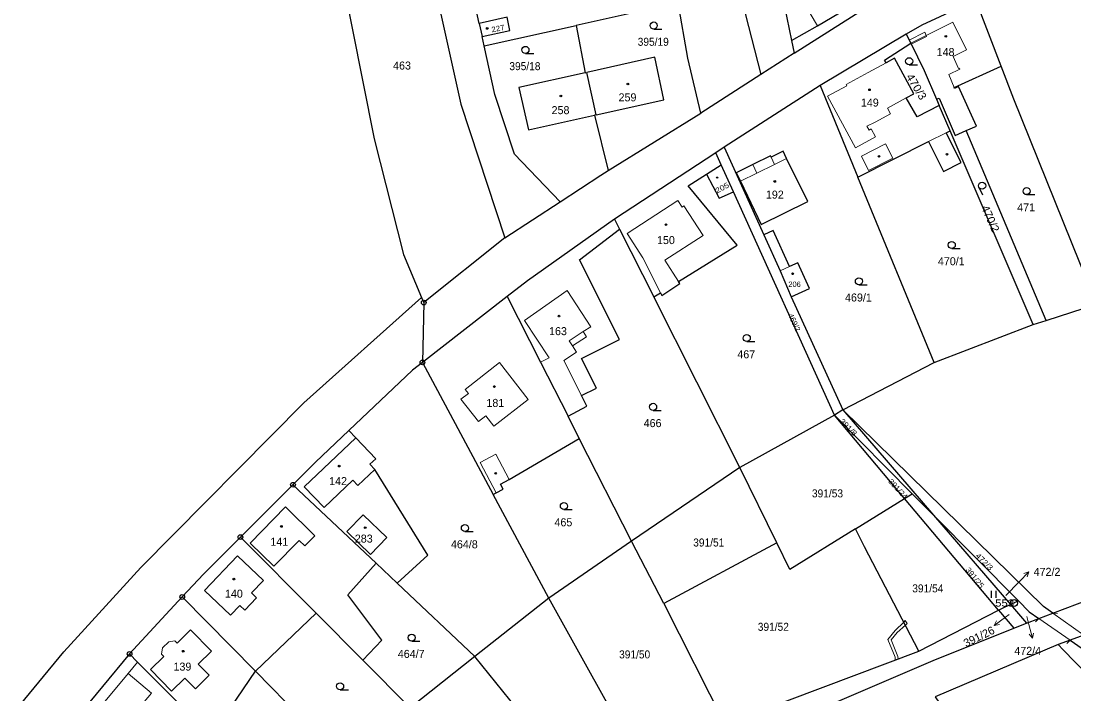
# Model space of a CAD drawing. Extents: x -758887 to -754328, y -1031688 to -1029144.
# Drawn here: x -756855.4 to -756631.8, y -1030469.1 to -1030326.2 of the extents above; entities that cross this region are included whole.
import ezdxf
from ezdxf.enums import TextEntityAlignment as Align

# ---------------------------------------------------------------- set-up
doc = ezdxf.new("R2010")
doc.units = 0
doc.header["$LTSCALE"] = 0.68
for name, color, linetype, lineweight in [('1', 7, 'Continuous', 25), ('13', 7, 'Continuous', 13), ('3', 7, 'Continuous', 25), ('4', 7, 'Continuous', 13), ('5', 7, 'Continuous', 25), ('7', 7, 'Continuous', 13), ('8', 7, 'Continuous', 25)]:
    doc.layers.add(name, color=color, linetype=linetype, lineweight=lineweight)
doc.layers.add('2', color=7, linetype='Continuous')

msp = doc.modelspace()

# ---------------------------------------------------------------- linework, layer by layer
at = {"layer": '1'}
for p, q in [((-756758.16, -1030326.71), (-756763.37, -1030303.17)), ((-756647.29, -1030335.79), (-756652.67, -1030321.7)), ((-756758.16, -1030326.71), (-756757.54, -1030329.5)), ((-756757.1, -1030331.48), (-756737.58, -1030327.16)), ((-756691.79, -1030330.38), (-756691.23, -1030333.05)), ((-756667.44, -1030329.04), (-756685.72, -1030339.88)), ((-756691.23, -1030333.05), (-756698.31, -1030337.6)), ((-756665.86, -1030341.68), (-756669.93, -1030334.13)), ((-756735.61, -1030337.21), (-756735.27, -1030337.14)), ((-756733.31, -1030346.13), (-756735.27, -1030337.14)), ((-756698.31, -1030337.6), (-756711.05, -1030345.79)), ((-756685.72, -1030339.88), (-756677.72, -1030359.34)), ((-756661.01, -1030342.83), (-756660.46, -1030342.59)), ((-756661.01, -1030342.83), (-756660.43, -1030344.18)), ((-756660.46, -1030342.59), (-756657.06, -1030350.53)), ((-756733.31, -1030346.13), (-756733.63, -1030346.19)), ((-756733.63, -1030346.19), (-756730.76, -1030357.97)), ((-756730.76, -1030357.97), (-756711.05, -1030345.79)), ((-756658.15, -1030349.51), (-756660.43, -1030344.18)), ((-756637.77, -1030389.78), (-756654.72, -1030349.48)), ((-756706.11, -1030353.03), (-756707.89, -1030354.19)), ((-756707.89, -1030354.19), (-756729.41, -1030368.26)), ((-756704.15, -1030362.48), (-756706.75, -1030356.74)), ((-756682.71, -1030409.92), (-756704.15, -1030362.48)), ((-756752.66, -1030372.24), (-756769.91, -1030385.99)), ((-756752.17, -1030384.73), (-756770.18, -1030398.7)), ((-756769.91, -1030385.99), (-756770.18, -1030398.7)), ((-756702.77, -1030421.02), (-756721.08, -1030384.77)), ((-756770.18, -1030398.7), (-756755.16, -1030426.72)), ((-756680.91, -1030408.78), (-756682.71, -1030409.92)), ((-756680.91, -1030408.78), (-756661.67, -1030431.14)), ((-756682.71, -1030409.92), (-756702.77, -1030421.02)), ((-756725.82, -1030436.67), (-756736.88, -1030414.87)), ((-756743.37, -1030448.74), (-756755.16, -1030426.72)), ((-756661.67, -1030431.14), (-756666.18, -1030426.59)), ((-756792.78, -1030451.94), (-756808.83, -1030435.79)), ((-756759.07, -1030461.12), (-756775.58, -1030445.54)), ((-756821.2, -1030448.51), (-756832.39, -1030460.6)), ((-756805.65, -1030464.28), (-756821.2, -1030448.51)), ((-756661.73, -1030462.01), (-756644.64, -1030455.15)), ((-756632.64, -1030457.69), (-756635.21, -1030458.62)), ((-756772.83, -1030472.01), (-756782.87, -1030461.9)), ((-756786.36, -1030483.83), (-756805.65, -1030464.28))]:
    msp.add_line(p, q, dxfattribs=at)
for points in [[(-756790.01, -1030238.31), (-756789.64, -1030241.53), (-756779.71, -1030240.4), (-756774.11, -1030289.39), (-756762.04, -1030343.84), (-756752.66, -1030372.24), (-756740.95, -1030364.58)], [(-756792.27, -1030291.7), (-756780.45, -1030351.21), (-756774.23, -1030375.78), (-756770.36, -1030384.93), (-756769.91, -1030385.99)], [(-756704.22, -1030305.53), (-756702.27, -1030322.12), (-756698.31, -1030337.6)], [(-756693.84, -1030314.92), (-756693.32, -1030323.11), (-756691.79, -1030330.38)], [(-756691.23, -1030333.05), (-756669, -1030318.91), (-756663.55, -1030316.2)], [(-756691.79, -1030330.38), (-756686.33, -1030327.22), (-756678.54, -1030322.6), (-756676.61, -1030321.45)], [(-756652.67, -1030321.7), (-756664.14, -1030327.08), (-756667.44, -1030329.04), (-756666.51, -1030330.91)], [(-756715.91, -1030322.36), (-756737.58, -1030327.16), (-756735.61, -1030337.21)], [(-756711.05, -1030345.79), (-756713.81, -1030334.1), (-756715.91, -1030322.36)], [(-756757.54, -1030329.5), (-756751.61, -1030328.23), (-756752.21, -1030325.42), (-756758.16, -1030326.71)], [(-756740.95, -1030364.58), (-756750.62, -1030354.47), (-756754.8, -1030341.85), (-756757.1, -1030331.48), (-756757.54, -1030329.5)], [(-756669.93, -1030334.13), (-756671.73, -1030335.11), (-756672.07, -1030334.52), (-756666.51, -1030330.91)], [(-756666.51, -1030330.91), (-756663.63, -1030336.73), (-756661.01, -1030342.83)], [(-756733.31, -1030346.13), (-756718.9, -1030342.94), (-756720.84, -1030333.91), (-756735.27, -1030337.14)], [(-756735.61, -1030337.21), (-756749.69, -1030340.36), (-756747.69, -1030349.32), (-756733.63, -1030346.19)], [(-756657.21, -1030340.54), (-756657.29, -1030340.33), (-756647.29, -1030335.79)], [(-756627.05, -1030386.32), (-756644.61, -1030342.81), (-756647.29, -1030335.79)], [(-756685.72, -1030339.88), (-756706.11, -1030353.03), (-756697.71, -1030371.6)], [(-756660.43, -1030344.18), (-756665.1, -1030346.59), (-756667.44, -1030342.54), (-756665.86, -1030341.68)], [(-756652.55, -1030348.51), (-756656.35, -1030340.14), (-756657.21, -1030340.54)], [(-756657.06, -1030350.53), (-756654.72, -1030349.48), (-756652.55, -1030348.51)], [(-756677.72, -1030359.34), (-756662.71, -1030351.8), (-756659.52, -1030358.14), (-756655.81, -1030356.28), (-756659, -1030349.94), (-756658.15, -1030349.51)], [(-756661.54, -1030398.7), (-756640.51, -1030390.66), (-756658.15, -1030349.51)], [(-756721.08, -1030384.77), (-756719.67, -1030383.9), (-756719.38, -1030384.47), (-756715.52, -1030381.97), (-756715.8, -1030381.53), (-756703.37, -1030373.83), (-756713.74, -1030361.2), (-756709.87, -1030358.73), (-756706.75, -1030356.74), (-756707.89, -1030354.19)], [(-756740.95, -1030364.58), (-756732.28, -1030358.91), (-756730.76, -1030357.97)], [(-756709.87, -1030358.73), (-756707.21, -1030363.86), (-756704.15, -1030362.48)], [(-756691.87, -1030384.77), (-756680.91, -1030408.78), (-756661.54, -1030398.7), (-756677.72, -1030359.34)], [(-756729.41, -1030368.26), (-756747.88, -1030381.4), (-756752.17, -1030384.73)], [(-756729.41, -1030368.26), (-756728.31, -1030370.44), (-756721.08, -1030384.77)], [(-756736.41, -1030405.76), (-756733.24, -1030404.16), (-756736.4, -1030397.9), (-756728.32, -1030393.82), (-756736.85, -1030376.93), (-756728.31, -1030370.44)], [(-756691.87, -1030384.77), (-756688, -1030383.02), (-756690.47, -1030377.55), (-756692.25, -1030378.35), (-756695.71, -1030370.7), (-756697.71, -1030371.6)], [(-756697.71, -1030371.6), (-756694.25, -1030379.26), (-756691.87, -1030384.77)], [(-757172.48, -1030761.99), (-757165.16, -1030751.81), (-757152.13, -1030736.25), (-757134.35, -1030719.37), (-757113.96, -1030707.3), (-757080.59, -1030692.2), (-757054.32, -1030678.02), (-757030.25, -1030661.2), (-756989.04, -1030625.89), (-756971.08, -1030607.26), (-756957.3, -1030592.11), (-756925.24, -1030554.85), (-756883.2, -1030504.8), (-756846.36, -1030460.12), (-756829.98, -1030442.25), (-756795.41, -1030407.31), (-756770.36, -1030384.93)], [(-756752.17, -1030384.73), (-756745.12, -1030398.64), (-756739.28, -1030410.14), (-756735.28, -1030407.99), (-756736.41, -1030405.76)], [(-756640.51, -1030390.66), (-756637.77, -1030389.78), (-756627.05, -1030386.32)], [(-756770.18, -1030398.7), (-756772.33, -1030400.38), (-756785.8, -1030413.15)], [(-756636.32, -1030451.94), (-756586.53, -1030433.11), (-756539.13, -1030403.35)], [(-756636.32, -1030451.94), (-756638.28, -1030450.55), (-756680.91, -1030408.78)], [(-756755.16, -1030426.72), (-756754.55, -1030426.39), (-756753.04, -1030425.6), (-756753.6, -1030424.54), (-756751.75, -1030423.56), (-756736.88, -1030414.87), (-756739.28, -1030410.14)], [(-756678.25, -1030434.07), (-756667.82, -1030427.61), (-756682.71, -1030409.92)], [(-756667.82, -1030427.61), (-756666.18, -1030426.59), (-756682.71, -1030409.92)], [(-756785.8, -1030413.15), (-756792.87, -1030419.86), (-756797.68, -1030424.67)], [(-756775.58, -1030445.54), (-756769.03, -1030439.66), (-756780.32, -1030421.41), (-756781.35, -1030420.32), (-756780.12, -1030419.15), (-756784.31, -1030414.72), (-756785.8, -1030413.15)], [(-756694.91, -1030437.03), (-756702.77, -1030421.02), (-756725.82, -1030436.67)], [(-756780.01, -1030441.35), (-756797.68, -1030424.67), (-756808.83, -1030435.79)], [(-756664.79, -1030459.98), (-756647.85, -1030451.34), (-756667.82, -1030427.61)], [(-756643.63, -1030449.34), (-756661.67, -1030431.14), (-756645.34, -1030450.12)], [(-756808.83, -1030435.79), (-756816.69, -1030443.64), (-756821.2, -1030448.51)], [(-756678.25, -1030434.07), (-756692.14, -1030442.68), (-756694.91, -1030437.03), (-756718.94, -1030449.91), (-756705.96, -1030475.51), (-756664.79, -1030459.98)], [(-756664.79, -1030459.98), (-756676.29, -1030437.84), (-756678.25, -1030434.07)], [(-756718.94, -1030449.91), (-756725.82, -1030436.67), (-756743.37, -1030448.74)], [(-756782.87, -1030461.9), (-756778.79, -1030457.71), (-756786.04, -1030448.03), (-756780.01, -1030441.35), (-756775.58, -1030445.54)], [(-756750.76, -1030495.5), (-756736.74, -1030488.74), (-756723.97, -1030483.63), (-756743.37, -1030448.74), (-756759.07, -1030461.12)], [(-756647.85, -1030451.34), (-756646.44, -1030450.62), (-756645.34, -1030450.12)], [(-756647.85, -1030451.34), (-756644.64, -1030455.15), (-756641.94, -1030454.07)], [(-756645.34, -1030450.12), (-756644.44, -1030449.71), (-756643.63, -1030449.34)], [(-756645.34, -1030450.12), (-756641.94, -1030454.07), (-756639.3, -1030453.07)], [(-756643.63, -1030449.34), (-756641.32, -1030451.67), (-756639.3, -1030453.07), (-756636.32, -1030451.94)], [(-756805.65, -1030464.28), (-756792.78, -1030451.94), (-756782.87, -1030461.9)], [(-756629.71, -1030456.63), (-756632.64, -1030457.69), (-756618.06, -1030467.83)], [(-756832.39, -1030460.6), (-756843.85, -1030474.46), (-756842.03, -1030475.98)], [(-756820.88, -1030472.21), (-756830.67, -1030462.33), (-756832.39, -1030460.6)], [(-756801.94, -1030548.46), (-756801.37, -1030547.66), (-756786.09, -1030526), (-756774.95, -1030514.69), (-756765.02, -1030507.42), (-756749.56, -1030498.73), (-756734.71, -1030491.44), (-756682.06, -1030470.67), (-756661.73, -1030462.01)], [(-756736.74, -1030488.74), (-756759.07, -1030461.12), (-756772.83, -1030472.01)], [(-756811.9, -1030481.12), (-756807.82, -1030477), (-756810.88, -1030471.97), (-756805.65, -1030464.28)]]:
    msp.add_lwpolyline(points, dxfattribs=at)
for points in [[(-756698.28, -1030369.43), (-756688.36, -1030364.56), (-756692.85, -1030355.4), (-756693.6, -1030353.88), (-756696.16, -1030355.13), (-756696.29, -1030354.86), (-756700.06, -1030356.71), (-756703.56, -1030358.43), (-756702.68, -1030360.23)], [(-756782.78, -1030431.03), (-756777.77, -1030435.9), (-756781.24, -1030439.49), (-756786.27, -1030434.61)], [(-756621.21, -1030473.01), (-756634.12, -1030459.75), (-756635.21, -1030458.62), (-756661.3, -1030469.71), (-756642.42, -1030497.3)]]:
    msp.add_lwpolyline(points, close=True, dxfattribs=at)
at = {"layer": '13'}
for points in [[(-756663.12, -1030329.48), (-756663.21, -1030329.28), (-756663.51, -1030328.56), (-756666.84, -1030330.25), (-756666.51, -1030330.91), (-756666.39, -1030331.15)], [(-756667.98, -1030453.83), (-756667.63, -1030454.51), (-756667.23, -1030454.16), (-756667.66, -1030453.51)], [(-756667.98, -1030453.83), (-756669.81, -1030455.64), (-756671.34, -1030457.52), (-756669.82, -1030461.29), (-756669.79, -1030461.87), (-756669.2, -1030461.64), (-756669.22, -1030461.17), (-756670.66, -1030457.62), (-756669.37, -1030456.04), (-756667.63, -1030454.51)]]:
    msp.add_lwpolyline(points, close=True, dxfattribs=at)
at = {"layer": '3'}
for p, q in [((-756721.073, -1030327.92), (-756719.323, -1030327.92)), ((-756748.313, -1030333.1), (-756746.563, -1030333.1)), ((-756666.833, -1030335.5), (-756665.083, -1030335.5)), ((-756652.017, -1030361.506), (-756651.277, -1030363.093)), ((-756641.893, -1030363.08), (-756640.143, -1030363.08)), ((-756657.783, -1030374.52), (-756656.033, -1030374.52)), ((-756677.503, -1030382.22), (-756675.753, -1030382.22)), ((-756701.323, -1030394.28), (-756699.573, -1030394.28)), ((-756721.213, -1030408.89), (-756719.463, -1030408.89)), ((-756740.153, -1030429.95), (-756738.403, -1030429.95)), ((-756761.173, -1030434.62), (-756759.423, -1030434.62)), ((-756649.361, -1030448.72), (-756649.361, -1030447.22)), ((-756648.36, -1030448.72), (-756648.36, -1030447.22)), ((-756772.473, -1030457.89), (-756770.723, -1030457.89)), ((-756787.673, -1030468.22), (-756785.923, -1030468.22))]:
    msp.add_line(p, q, dxfattribs=at)
for centre in [(-756721.0729, -1030327.1698), (-756748.3129, -1030332.3498), (-756666.8329, -1030334.7498), (-756651.3371, -1030361.1894), (-756641.8929, -1030362.3298), (-756657.7829, -1030373.7698), (-756677.5029, -1030381.4698), (-756701.3229, -1030393.5298), (-756721.2129, -1030408.1398), (-756740.1529, -1030429.1998), (-756761.1729, -1030433.8698), (-756772.4729, -1030457.1398), (-756787.6729, -1030467.4698)]:
    msp.add_circle(centre, 0.75, dxfattribs=at)
at = {"layer": '4'}
for p, q in [((-756689.44, -1030321.97), (-756686.33, -1030327.22)), ((-756663.21, -1030329.28), (-756657.58, -1030326.49)), ((-756654.67, -1030332.36), (-756657.58, -1030326.49)), ((-756666.51, -1030330.91), (-756663.21, -1030329.28)), ((-756654.67, -1030332.36), (-756657.52, -1030333.77)), ((-756675.52, -1030337.17), (-756671.73, -1030335.11)), ((-756657.52, -1030333.77), (-756656.33, -1030336.27)), ((-756675.52, -1030337.17), (-756680.2, -1030339.7)), ((-756656.04, -1030336.45), (-756658.4, -1030337.59)), ((-756656.33, -1030336.27), (-756656.16, -1030336.19)), ((-756656.16, -1030336.19), (-756656.04, -1030336.45)), ((-756680.2, -1030339.7), (-756680.05, -1030339.97)), ((-756658.4, -1030337.59), (-756657.29, -1030340.33)), ((-756684.19, -1030342.2), (-756680.05, -1030339.97)), ((-756678.26, -1030353.15), (-756684.19, -1030342.2)), ((-756667.44, -1030342.54), (-756671.42, -1030344.73)), ((-756674.08, -1030347.7), (-756670.78, -1030345.92)), ((-756670.78, -1030345.92), (-756671.42, -1030344.73)), ((-756678.26, -1030353.15), (-756673.98, -1030350.83)), ((-756673.98, -1030350.83), (-756674.89, -1030349.14)), ((-756659, -1030349.94), (-756662.71, -1030351.8)), ((-756695.41, -1030356.66), (-756696.16, -1030355.13)), ((-756676.99, -1030354.89), (-756675.46, -1030357.93)), ((-756675.46, -1030357.93), (-756670.33, -1030355.35)), ((-756699.18, -1030358.51), (-756700.06, -1030356.71)), ((-756695.41, -1030356.66), (-756699.18, -1030358.51)), ((-756695.41, -1030356.66), (-756692.85, -1030355.4)), ((-756702.68, -1030360.23), (-756699.18, -1030358.51)), ((-756726.75, -1030371.31), (-756715.95, -1030364.34)), ((-756715.95, -1030364.34), (-756715.06, -1030365.72)), ((-756715.06, -1030365.72), (-756714.68, -1030365.48)), ((-756710.61, -1030371.78), (-756714.68, -1030365.48)), ((-756723.41, -1030376.48), (-756726.75, -1030371.31)), ((-756718.72, -1030377.02), (-756710.61, -1030371.78)), ((-756723.41, -1030376.48), (-756719.67, -1030383.9)), ((-756715.8, -1030381.53), (-756718.72, -1030377.02)), ((-756694.25, -1030379.26), (-756692.25, -1030378.35)), ((-756748.52, -1030389.83), (-756739.43, -1030383.4)), ((-756739.43, -1030383.4), (-756734.44, -1030391.13)), ((-756748.52, -1030389.83), (-756743.31, -1030397.71)), ((-756738.31, -1030395.18), (-756735.35, -1030393.26)), ((-756735.35, -1030393.26), (-756736.05, -1030392.17)), ((-756745.12, -1030398.64), (-756743.31, -1030397.71)), ((-756761.12, -1030404.43), (-756753.86, -1030398.75)), ((-756736.41, -1030405.76), (-756740.2, -1030398.27)), ((-756760.44, -1030405.3), (-756761.12, -1030404.43)), ((-756762.02, -1030406.53), (-756760.44, -1030405.3)), ((-756758.32, -1030411.25), (-756762.02, -1030406.53)), ((-756756.74, -1030410.02), (-756758.32, -1030411.25)), ((-756755.02, -1030412.22), (-756756.74, -1030410.02)), ((-756795.28, -1030425.1), (-756784.31, -1030414.72)), ((-756754.59, -1030418.16), (-756751.75, -1030423.56)), ((-756783.92, -1030424.81), (-756780.32, -1030421.41)), ((-756784.95, -1030423.72), (-756791.09, -1030429.53)), ((-756784.95, -1030423.72), (-756783.92, -1030424.81)), ((-756791.09, -1030429.53), (-756795.28, -1030425.1)), ((-756806.76, -1030437.08), (-756799.24, -1030429.4)), ((-756801.76, -1030441.98), (-756806.76, -1030437.08)), ((-756796.37, -1030436.48), (-756801.76, -1030441.98)), ((-756809.44, -1030439.77), (-756816.46, -1030447.12)), ((-756810.96, -1030452.37), (-756816.46, -1030447.12)), ((-756807.94, -1030451.3), (-756805.42, -1030448.66)), ((-756805.42, -1030448.66), (-756806.46, -1030447.66)), ((-756808.98, -1030450.3), (-756810.96, -1030452.37)), ((-756808.98, -1030450.3), (-756807.94, -1030451.3)), ((-756640.008, -1030453.777), (-756639.301, -1030453.07)), ((-756639.3, -1030453.07), (-756632.64, -1030457.69)), ((-756636.32, -1030451.94), (-756629.71, -1030456.63)), ((-756635.323, -1030452.028), (-756636.319, -1030451.941)), ((-756819.46, -1030455.48), (-756822.29, -1030458.3)), ((-756814.98, -1030459.98), (-756819.46, -1030455.48)), ((-756825.37, -1030459.32), (-756824.06, -1030458.02)), ((-756824.06, -1030458.02), (-756822.79, -1030457.81)), ((-756822.79, -1030457.81), (-756822.29, -1030458.3)), ((-756633.348, -1030458.397), (-756632.641, -1030457.69)), ((-756825.37, -1030459.32), (-756825.62, -1030460.63)), ((-756814.98, -1030459.98), (-756817.81, -1030462.8)), ((-756823.45, -1030468.48), (-756827.96, -1030463.94)), ((-756817.81, -1030462.8), (-756815.48, -1030465.14)), ((-756820.68, -1030465.73), (-756823.45, -1030468.48)), ((-756818.39, -1030468.03), (-756820.68, -1030465.73)), ((-756815.48, -1030465.14), (-756818.39, -1030468.03))]:
    msp.add_line(p, q, dxfattribs=at)
for points in [[(-756674.08, -1030347.7), (-756675.85, -1030348.54), (-756675.35, -1030349.4), (-756674.89, -1030349.14)], [(-756676.99, -1030354.89), (-756671.85, -1030352.31), (-756670.33, -1030355.35)], [(-756740.2, -1030398.27), (-756737.46, -1030396.5), (-756738.31, -1030395.18), (-756739.02, -1030394.09), (-756736.05, -1030392.17), (-756734.44, -1030391.13)], [(-756755.02, -1030412.22), (-756747.76, -1030406.55), (-756753.86, -1030398.75)], [(-756754.55, -1030426.39), (-756757.95, -1030419.94), (-756754.59, -1030418.16)], [(-756796.37, -1030436.48), (-756795.16, -1030437.67), (-756793.02, -1030435.49), (-756799.24, -1030429.4)], [(-756806.46, -1030447.66), (-756803.94, -1030445.02), (-756809.44, -1030439.77)], [(-756831.85, -1030479.56), (-756834.67, -1030477.12), (-756827.74, -1030468.94), (-756832.68, -1030464.75), (-756830.67, -1030462.33)], [(-756827.96, -1030463.94), (-756825.13, -1030461.12), (-756825.62, -1030460.63)], [(-756842.03, -1030475.98), (-756841.48, -1030475.32), (-756832.68, -1030464.75)]]:
    msp.add_lwpolyline(points, dxfattribs=at)
at = {"layer": '5'}
for centre, radius in [((-756756.4368, -1030327.7992), 0.175), ((-756659.0468, -1030329.4592), 0.175), ((-756726.5668, -1030339.5892), 0.175), ((-756675.2568, -1030340.8192), 0.175), ((-756740.7868, -1030342.1292), 0.175), ((-756673.2468, -1030354.9592), 0.175), ((-756658.8068, -1030354.4892), 0.175), ((-756707.6146, -1030359.4694), 0.1172), ((-756695.3668, -1030360.2792), 0.175), ((-756718.4568, -1030369.4392), 0.175), ((-756691.5868, -1030379.8792), 0.175), ((-756741.1768, -1030388.8692), 0.175), ((-756754.9168, -1030403.8192), 0.175), ((-756787.8568, -1030420.7192), 0.175), ((-756754.6268, -1030422.2392), 0.175), ((-756800.1268, -1030433.5392), 0.175), ((-756782.3468, -1030433.7992), 0.175), ((-756810.2368, -1030444.7192), 0.175), ((-756820.9968, -1030460.0292), 0.175)]:
    msp.add_circle(centre, radius, dxfattribs=at)
at = {"layer": '7'}
for p, q in [((-756641.405, -1030443.161), (-756642.461, -1030443.534)), ((-756648.788, -1030454.554), (-756647.683, -1030454.37)), ((-756640.643, -1030457.259), (-756640.419, -1030456.162))]:
    msp.add_line(p, q, dxfattribs=at)
for points in [[(-756646.28, -1030448.2), (-756643.49, -1030445.32), (-756641.405, -1030443.161), (-756641.741, -1030444.23)], [(-756645.62, -1030452.26), (-756646.36, -1030452.79), (-756648.788, -1030454.554), (-756648.272, -1030453.56)], [(-756641.88, -1030452.66), (-756641.42, -1030454.36), (-756640.643, -1030457.259), (-756641.386, -1030456.421)]]:
    msp.add_lwpolyline(points, dxfattribs=at)
at = {"layer": '8'}
for centre, radius in [((-756769.91, -1030385.9899), 0.5), ((-756769.91, -1030385.9899), 0.0303), ((-756770.18, -1030398.6999), 0.5), ((-756770.18, -1030398.6999), 0.0303), ((-756797.68, -1030424.6699), 0.5), ((-756797.68, -1030424.6699), 0.0303), ((-756808.83, -1030435.7899), 0.5), ((-756808.83, -1030435.7899), 0.0303), ((-756821.2, -1030448.5099), 0.5), ((-756821.2, -1030448.5099), 0.0303), ((-756644.56, -1030449.7898), 0.75), ((-756644.56, -1030449.7898), 0.03), ((-756832.39, -1030460.5999), 0.5), ((-756832.39, -1030460.5999), 0.0303)]:
    msp.add_circle(centre, radius, dxfattribs=at)

# ---------------------------------------------------------------- texts
at = {"layer": '2'}
for s, height, rotation, width, p in [('227', 1.14, 11, 1.1, (-756754.0383, -1030328.3552)), ('470/3', 1.7, 301, 1.05, (-756666.0022, -1030340.5992)), ('205', 1.14, 28, 1.2, (-756706.2831, -1030362.1383)), ('470/2', 1.7, 294, 1.05, (-756650.3635, -1030368.5158)), ('469/2', 1.14, 295, 1.05, (-756691.7311, -1030390.4511)), ('391/8', 1.14, 315, 1.15, (-756680.1341, -1030412.8809)), ('391/24', 1.14, 313, 1.1, (-756669.6046, -1030425.9673)), ('472/3', 1.14, 315, 1.15, (-756651.2641, -1030441.4209)), ('391/25', 1.14, 309, 1.1, (-756653.3094, -1030444.7668))]:
    msp.add_text(s, height=height, rotation=rotation, dxfattribs=dict(at, width=width)).set_placement(p, align=Align.CENTER)
at = {"layer": '2', "width": 0.95}
for s, p in [('395/19', (-756721.179, -1030331.47)), ('395/18', (-756748.429, -1030336.65)), ('391/53', (-756684.179, -1030427.36)), ('391/51', (-756709.389, -1030437.79)), ('391/54', (-756662.869, -1030447.53)), ('391/52', (-756695.679, -1030455.69)), ('391/50', (-756725.129, -1030461.55))]:
    msp.add_text(s, height=1.7, dxfattribs=at).set_placement(p, align=Align.CENTER)
at = {"layer": '2'}
for s, height, p in [('148', 1.7, (-756659.099, -1030333.65)), ('463', 1.7, (-756774.529, -1030336.52)), ('259', 1.7, (-756726.649, -1030343.27)), ('149', 1.7, (-756675.189, -1030344.38)), ('258', 1.7, (-756740.869, -1030345.99)), ('192', 1.7, (-756695.359, -1030363.92)), ('471', 1.7, (-756641.999, -1030366.63)), ('150', 1.7, (-756718.479, -1030373.58)), ('470/1', 1.7, (-756657.89, -1030378.07)), ('206', 1.14, (-756691.17, -1030382.68)), ('469/1', 1.7, (-756677.61, -1030385.77)), ('163', 1.7, (-756741.409, -1030392.91)), ('467', 1.7, (-756701.429, -1030397.83)), ('181', 1.7, (-756754.709, -1030408.15)), ('466', 1.7, (-756721.319, -1030412.44)), ('142', 1.7, (-756788.109, -1030424.75)), ('465', 1.7, (-756740.259, -1030433.5)), ('141', 1.7, (-756800.589, -1030437.62)), ('464/8', 1.7, (-756761.29, -1030438.17)), ('140', 1.7, (-756810.229, -1030448.66)), ('464/7', 1.7, (-756772.58, -1030461.44)), ('139', 1.7, (-756821.159, -1030464.14))]:
    msp.add_text(s, height=height, dxfattribs=at).set_placement(p, align=Align.CENTER)
for s, p in [('283', (-756784.55, -1030436.96)), ('472/2', (-756640.4, -1030444.02)), ('472/4', (-756644.5, -1030460.793))]:
    msp.add_text(s, height=1.7, dxfattribs=at).set_placement(p)
msp.add_text('391/26', height=1.7, rotation=26, dxfattribs=at).set_placement((-756648.5112, -1030456.1536), align=Align.RIGHT)
at = {"layer": '8', "width": 1.2}
msp.add_text('553', height=1.5, dxfattribs=at).set_placement((-756644.56, -1030450.54), align=Align.RIGHT)

doc.saveas('drawing.dxf')
